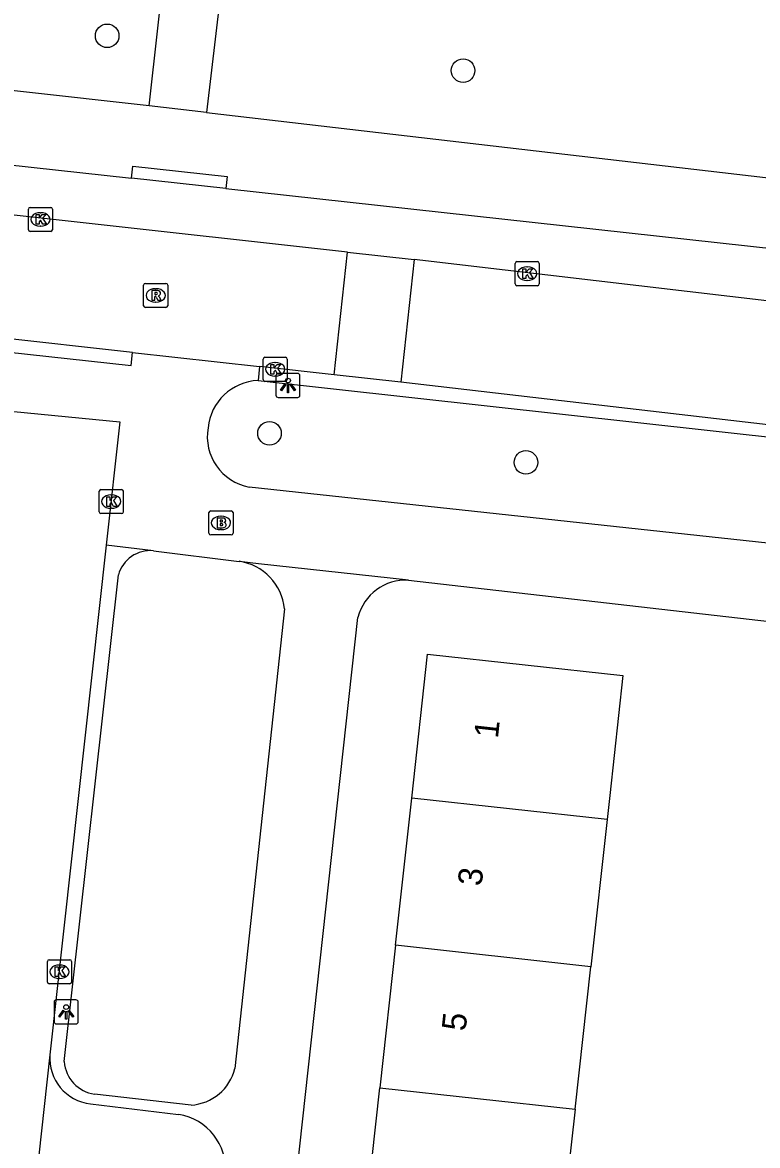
# Model space of a CAD drawing. Extents: x 161928 to 163055, y 386475 to 387428.
# Drawn here: x 162242.72 to 162273.21, y 387108.4 to 387154.99 of the extents above; entities that cross this region are included whole.
import ezdxf

# ---------------------------------------------------------------- set-up
doc = ezdxf.new("R2010")
doc.units = 0
for name, color, linetype in [('IMGEO_Boom', 7, 'Continuous'), ('IMGEO_Brandkraan', 7, 'Continuous'), ('IMGEO_Kolk', 7, 'Continuous'), ('IMGEO_Lichtpunt', 7, 'Continuous'), ('IMGEO_Pand', 7, 'Continuous'), ('IMGEO_Pand_nummerreeks', 7, 'Continuous'), ('IMGEO_Rijbaan_lokaal_open', 7, 'Continuous'), ('IMGEO_Rioolput', 7, 'Continuous'), ('IMGEO_Voetpad_open', 7, 'Continuous')]:
    doc.layers.add(name, color=color, linetype=linetype)

msp = doc.modelspace()

# ---------------------------------------------------------------- linework, layer by layer
at = {"layer": 'IMGEO_Boom'}
for centre in [(162246.237, 387154.44), (162260.997, 387152.996), (162252.97, 387137.951), (162263.603, 387136.744)]:
    msp.add_circle(centre, 0.489, dxfattribs=at)
at = {"layer": 'IMGEO_Brandkraan'}
for p, q in [((162250.456, 387133.808), (162250.456, 387134.66)), ((162250.531, 387134.734), (162251.383, 387134.734)), ((162250.944, 387134.514), (162250.969, 387134.514)), ((162251.457, 387134.66), (162251.457, 387133.808)), ((162250.967, 387133.954), (162250.942, 387133.954)), ((162251.383, 387133.734), (162250.531, 387133.734))]:
    msp.add_line(p, q, dxfattribs=at)
for points in [[(162250.456, 387133.808), (162250.456, 387134.66)], [(162250.531, 387134.734), (162251.383, 387134.734)], [(162250.804, 387134.434), (162250.804, 387134.034), (162251.017, 387134.034)], [(162251.035, 387134.434), (162250.804, 387134.434)], [(162250.983, 387134.353), (162250.929, 387134.353), (162250.929, 387134.277)], [(162251.457, 387134.66), (162251.457, 387133.808)], [(162250.929, 387134.277), (162250.982, 387134.277)], [(162250.991, 387134.201), (162250.929, 387134.201), (162250.929, 387134.12)], [(162250.929, 387134.12), (162250.991, 387134.12)], [(162251.383, 387133.734), (162250.531, 387133.734)]]:
    msp.add_lwpolyline(points, dxfattribs=at)
for centre, radius, start, end in [((162250.533, 387134.658), 0.0765, 91.552, 178.448), ((162250.533, 387134.658), 0.0765, 91.552, 178.448), ((162250.984, 387134.315), 0.0379, 267.8285, 90.9355), ((162251.039, 387134.289), 0.145, 59.4692, 91.5367), ((162251.064, 387134.336), 0.0922, 285.5137, 58.1501), ((162251.381, 387134.658), 0.0765, 1.552, 88.448), ((162251.381, 387134.658), 0.0765, 1.552, 88.448), ((162250.992, 387134.16), 0.0404, 269.8759, 90.5077), ((162251.023, 387134.285), 0.251, 268.6676, 293.5347), ((162251.069, 387134.144), 0.105, 301.3115, 78.989), ((162250.533, 387133.81), 0.0765, 181.552, 268.448), ((162250.533, 387133.81), 0.0765, 181.552, 268.448), ((162251.381, 387133.81), 0.0765, 271.552, 358.448), ((162251.381, 387133.81), 0.0765, 271.552, 358.448)]:
    msp.add_arc(centre, radius, start, end, dxfattribs=at)
for centre, major_axis, ratio, start_param, end_param in [((162250.943, 387134.234), (-0.387, 0.002), 0.722429, 4.712389, 7.853982), ((162250.968, 387134.234), (-0.39, 0.002), 0.717154, 1.570796, 4.712389)]:
    msp.add_ellipse(centre, major_axis=major_axis, ratio=ratio, start_param=start_param, end_param=end_param, dxfattribs=at)
at = {"layer": 'IMGEO_Kolk'}
for p, q in [((162242.97, 387146.396), (162242.97, 387147.248)), ((162243.045, 387147.322), (162243.897, 387147.322)), ((162243.458, 387147.102), (162243.483, 387147.102)), ((162243.971, 387147.248), (162243.971, 387146.396)), ((162243.481, 387146.542), (162243.456, 387146.542)), ((162243.897, 387146.322), (162243.045, 387146.322)), ((162263.232, 387145.072), (162264.084, 387145.072)), ((162263.157, 387144.146), (162263.157, 387144.998)), ((162263.645, 387144.852), (162263.67, 387144.852)), ((162264.158, 387144.998), (162264.158, 387144.146)), ((162263.668, 387144.292), (162263.643, 387144.292)), ((162264.084, 387144.072), (162263.232, 387144.072)), ((162252.706, 387140.179), (162252.706, 387141.031)), ((162252.781, 387141.105), (162253.633, 387141.105)), ((162253.194, 387140.885), (162253.219, 387140.885)), ((162253.707, 387141.031), (162253.707, 387140.179)), ((162253.633, 387140.105), (162252.781, 387140.105)), ((162253.217, 387140.325), (162253.192, 387140.325)), ((162245.906, 387134.694), (162245.906, 387135.546)), ((162245.981, 387135.62), (162246.833, 387135.62)), ((162246.394, 387135.4), (162246.419, 387135.4)), ((162246.907, 387135.546), (162246.907, 387134.694)), ((162246.417, 387134.84), (162246.392, 387134.84)), ((162246.833, 387134.62), (162245.981, 387134.62)), ((162243.76, 387115.187), (162243.76, 387116.039)), ((162243.835, 387116.113), (162244.687, 387116.113)), ((162244.248, 387115.893), (162244.273, 387115.893)), ((162244.761, 387116.039), (162244.761, 387115.187)), ((162244.271, 387115.333), (162244.246, 387115.333)), ((162244.687, 387115.113), (162243.835, 387115.113))]:
    msp.add_line(p, q, dxfattribs=at)
for points in [[(162242.97, 387146.396), (162242.97, 387147.248)], [(162243.045, 387147.322), (162243.897, 387147.322)], [(162243.291, 387147.022), (162243.414, 387147.022), (162243.414, 387146.871), (162243.544, 387147.022), (162243.708, 387147.022), (162243.562, 387146.871), (162243.715, 387146.622), (162243.563, 387146.622), (162243.478, 387146.786), (162243.414, 387146.719), (162243.414, 387146.622), (162243.291, 387146.622), (162243.291, 387147.022)], [(162243.971, 387147.248), (162243.971, 387146.396)], [(162243.897, 387146.322), (162243.045, 387146.322)], [(162263.232, 387145.072), (162264.084, 387145.072)], [(162263.157, 387144.146), (162263.157, 387144.998)], [(162263.478, 387144.772), (162263.601, 387144.772), (162263.601, 387144.621), (162263.731, 387144.772), (162263.895, 387144.772), (162263.749, 387144.621), (162263.902, 387144.372), (162263.75, 387144.372), (162263.665, 387144.536), (162263.601, 387144.469), (162263.601, 387144.372), (162263.478, 387144.372), (162263.478, 387144.772)], [(162264.158, 387144.998), (162264.158, 387144.146)], [(162264.084, 387144.072), (162263.232, 387144.072)], [(162252.706, 387140.179), (162252.706, 387141.031)], [(162252.781, 387141.105), (162253.633, 387141.105)], [(162253.707, 387141.031), (162253.707, 387140.179)], [(162253.027, 387140.805), (162253.15, 387140.805), (162253.15, 387140.654), (162253.28, 387140.805), (162253.444, 387140.805), (162253.298, 387140.654), (162253.451, 387140.405), (162253.299, 387140.405), (162253.214, 387140.569), (162253.15, 387140.502), (162253.15, 387140.405), (162253.027, 387140.405), (162253.027, 387140.805)], [(162253.633, 387140.105), (162252.781, 387140.105)], [(162245.906, 387134.694), (162245.906, 387135.546)], [(162245.981, 387135.62), (162246.833, 387135.62)], [(162246.227, 387135.32), (162246.35, 387135.32), (162246.35, 387135.169), (162246.48, 387135.32), (162246.644, 387135.32), (162246.498, 387135.169), (162246.651, 387134.92), (162246.499, 387134.92), (162246.414, 387135.084), (162246.35, 387135.017), (162246.35, 387134.92), (162246.227, 387134.92), (162246.227, 387135.32)], [(162246.907, 387135.546), (162246.907, 387134.694)], [(162246.833, 387134.62), (162245.981, 387134.62)], [(162243.76, 387115.187), (162243.76, 387116.039)], [(162243.835, 387116.113), (162244.687, 387116.113)], [(162244.081, 387115.813), (162244.204, 387115.813), (162244.204, 387115.662), (162244.334, 387115.813), (162244.498, 387115.813), (162244.352, 387115.662), (162244.505, 387115.413), (162244.353, 387115.413), (162244.268, 387115.577), (162244.204, 387115.51), (162244.204, 387115.413), (162244.081, 387115.413), (162244.081, 387115.813)], [(162244.761, 387116.039), (162244.761, 387115.187)], [(162244.687, 387115.113), (162243.835, 387115.113)]]:
    msp.add_lwpolyline(points, dxfattribs=at)
for centre, start, end in [((162243.047, 387147.246), 91.552, 178.448), ((162243.047, 387147.246), 91.552, 178.448), ((162243.895, 387147.246), 1.552, 88.448), ((162243.895, 387147.246), 1.552, 88.448), ((162243.047, 387146.398), 181.552, 268.448), ((162243.047, 387146.398), 181.552, 268.448), ((162243.895, 387146.398), 271.552, 358.448), ((162243.895, 387146.398), 271.552, 358.448), ((162263.234, 387144.996), 91.552, 178.448), ((162263.234, 387144.996), 91.552, 178.448), ((162264.082, 387144.996), 1.552, 88.448), ((162264.082, 387144.996), 1.552, 88.448), ((162263.234, 387144.148), 181.552, 268.448), ((162263.234, 387144.148), 181.552, 268.448), ((162264.082, 387144.148), 271.552, 358.448), ((162264.082, 387144.148), 271.552, 358.448), ((162252.783, 387141.029), 91.552, 178.448), ((162252.783, 387141.029), 91.552, 178.448), ((162253.631, 387141.029), 1.552, 88.448), ((162253.631, 387141.029), 1.552, 88.448), ((162252.783, 387140.181), 181.552, 268.448), ((162252.783, 387140.181), 181.552, 268.448), ((162253.631, 387140.181), 271.552, 358.448), ((162253.631, 387140.181), 271.552, 358.448), ((162245.983, 387135.544), 91.552, 178.448), ((162245.983, 387135.544), 91.552, 178.448), ((162246.831, 387135.544), 1.552, 88.448), ((162246.831, 387135.544), 1.552, 88.448), ((162245.983, 387134.696), 181.552, 268.448), ((162245.983, 387134.696), 181.552, 268.448), ((162246.831, 387134.696), 271.552, 358.448), ((162246.831, 387134.696), 271.552, 358.448), ((162243.837, 387116.037), 91.552, 178.448), ((162243.837, 387116.037), 91.552, 178.448), ((162244.685, 387116.037), 1.552, 88.448), ((162244.685, 387116.037), 1.552, 88.448), ((162243.837, 387115.189), 181.552, 268.448), ((162243.837, 387115.189), 181.552, 268.448), ((162244.685, 387115.189), 271.552, 358.448), ((162244.685, 387115.189), 271.552, 358.448)]:
    msp.add_arc(centre, 0.0765, start, end, dxfattribs=at)
for centre, major_axis, ratio, start_param, end_param in [((162243.457, 387146.822), (-0.387, 0.002), 0.722429, 4.712389, 7.853982), ((162243.482, 387146.822), (-0.39, 0.002), 0.717154, 1.570796, 4.712389), ((162263.644, 387144.572), (-0.387, 0.002), 0.722429, 4.712389, 7.853982), ((162263.669, 387144.572), (-0.39, 0.002), 0.717154, 1.570796, 4.712389), ((162253.193, 387140.605), (-0.387, 0.002), 0.722429, 4.712389, 7.853982), ((162253.218, 387140.605), (-0.39, 0.002), 0.717154, 1.570796, 4.712389), ((162246.393, 387135.12), (-0.387, 0.002), 0.722429, 4.712389, 7.853982), ((162246.418, 387135.12), (-0.39, 0.002), 0.717154, 1.570796, 4.712389), ((162244.247, 387115.613), (-0.387, 0.002), 0.722429, 4.712389, 7.853982), ((162244.272, 387115.613), (-0.39, 0.002), 0.717154, 1.570796, 4.712389)]:
    msp.add_ellipse(centre, major_axis=major_axis, ratio=ratio, start_param=start_param, end_param=end_param, dxfattribs=at)
at = {"layer": 'IMGEO_Lichtpunt'}
for p, q in [((162254.139, 387140.436), (162253.331, 387140.436)), ((162254.139, 387140.436), (162253.331, 387140.436)), ((162253.237, 387140.341), (162253.237, 387139.534)), ((162253.237, 387140.341), (162253.237, 387139.534)), ((162254.233, 387139.534), (162254.233, 387140.341)), ((162254.233, 387139.534), (162254.233, 387140.341)), ((162253.331, 387139.44), (162254.139, 387139.44)), ((162253.331, 387139.44), (162254.139, 387139.44)), ((162244.039, 387114.35), (162244.039, 387113.543)), ((162244.039, 387114.35), (162244.039, 387113.543)), ((162244.941, 387114.445), (162244.133, 387114.445)), ((162244.941, 387114.445), (162244.133, 387114.445)), ((162245.035, 387113.543), (162245.035, 387114.35)), ((162245.035, 387113.543), (162245.035, 387114.35)), ((162244.133, 387113.449), (162244.941, 387113.449)), ((162244.133, 387113.449), (162244.941, 387113.449))]:
    msp.add_line(p, q, dxfattribs=at)
for points in [[(162253.611, 387140.005), (162253.65, 387139.977), (162253.462, 387139.715), (162253.424, 387139.742), (162253.611, 387140.005)], [(162253.713, 387139.957), (162253.76, 387139.957), (162253.76, 387139.635), (162253.713, 387139.635), (162253.713, 387139.957)], [(162253.823, 387139.977), (162253.861, 387140.004), (162254.048, 387139.742), (162254.009, 387139.714), (162253.823, 387139.977)], [(162244.413, 387114.014), (162244.452, 387113.986), (162244.264, 387113.724), (162244.226, 387113.751), (162244.413, 387114.014)], [(162244.515, 387113.966), (162244.562, 387113.966), (162244.562, 387113.644), (162244.515, 387113.644), (162244.515, 387113.966)], [(162244.625, 387113.986), (162244.663, 387114.013), (162244.85, 387113.751), (162244.811, 387113.723), (162244.625, 387113.986)]]:
    msp.add_lwpolyline(points, dxfattribs=at)
for centre in [(162253.736, 387140.139), (162244.538, 387114.148)]:
    msp.add_circle(centre, 0.0994, dxfattribs=at)
for centre, start, end in [((162253.331, 387140.341), 90, 180), ((162253.331, 387140.341), 90, 180), ((162254.139, 387140.341), 0, 90), ((162254.139, 387140.341), 0, 90), ((162253.331, 387139.534), 180, 270), ((162253.331, 387139.534), 180, 270), ((162254.139, 387139.534), 270, 0), ((162254.139, 387139.534), 270, 360), ((162244.133, 387114.35), 90, 180), ((162244.133, 387114.35), 90, 180), ((162244.941, 387114.35), 0, 90), ((162244.941, 387114.35), 0, 90), ((162244.133, 387113.543), 180, 270), ((162244.133, 387113.543), 180, 270), ((162244.941, 387113.543), 270, 0), ((162244.941, 387113.543), 270, 360)]:
    msp.add_arc(centre, 0.0946, start, end, dxfattribs=at)
at = {"layer": 'IMGEO_Pand'}
for points in [[(162258.868, 387122.819), (162259.528, 387128.795), (162267.627, 387127.901), (162267.079, 387122.932), (162266.968, 387121.925)], [(162258.195, 387116.718), (162258.868, 387122.819)], [(162266.968, 387121.925), (162258.868, 387122.819)], [(162266.968, 387121.925), (162266.294, 387115.824)], [(162258.195, 387116.718), (162257.542, 387110.801)], [(162266.294, 387115.824), (162258.195, 387116.718)], [(162265.641, 387109.907), (162266.294, 387115.824)], [(162256.876, 387104.764), (162257.542, 387110.801)], [(162257.542, 387110.801), (162265.641, 387109.907)], [(162265.641, 387109.907), (162264.974, 387103.87)]]:
    msp.add_lwpolyline(points, dxfattribs=at)
at = {"layer": 'IMGEO_Rijbaan_lokaal_open'}
for points in [[(162256.21, 387145.468), (162210.721, 387150.509)], [(162255.647, 387140.376), (162256.21, 387145.468)], [(162256.21, 387145.468), (162258.973, 387145.162)], [(162258.973, 387145.162), (162258.41, 387140.069)], [(162302.252, 387140.092), (162258.973, 387145.162)], [(162247.291, 387141.304), (162241.565, 387141.94)], [(162247.291, 387141.304), (162252.553, 387140.72)], [(162255.647, 387140.376), (162252.553, 387140.72)], [(162258.41, 387140.069), (162255.647, 387140.376)], [(162305.524, 387134.644), (162301.015, 387135.121), (162258.41, 387140.069)], [(162241.791, 387138.914), (162246.765, 387138.42), (162246.201, 387133.316)], [(162246.201, 387133.316), (162243.864, 387112.171)], [(162243.864, 387112.171), (162240.937, 387085.688)]]:
    msp.add_lwpolyline(points, dxfattribs=at)
at = {"layer": 'IMGEO_Rioolput'}
for p, q in [((162247.824, 387144.17), (162248.676, 387144.17)), ((162247.749, 387143.244), (162247.749, 387144.096)), ((162248.237, 387143.95), (162248.262, 387143.95)), ((162248.75, 387144.096), (162248.75, 387143.244)), ((162248.26, 387143.39), (162248.235, 387143.39)), ((162248.676, 387143.17), (162247.824, 387143.17))]:
    msp.add_line(p, q, dxfattribs=at)
for points in [[(162247.824, 387144.17), (162248.676, 387144.17)], [(162247.749, 387143.244), (162247.749, 387144.096)], [(162248.338, 387143.868), (162248.086, 387143.87), (162248.086, 387143.47)], [(162248.264, 387143.789), (162248.21, 387143.789), (162248.21, 387143.708)], [(162248.21, 387143.708), (162248.262, 387143.708)], [(162248.75, 387144.096), (162248.75, 387143.244)], [(162248.086, 387143.47), (162248.21, 387143.47), (162248.21, 387143.632), (162248.221, 387143.632)], [(162248.268, 387143.603), (162248.339, 387143.47), (162248.479, 387143.47), (162248.414, 387143.596)], [(162248.676, 387143.17), (162247.824, 387143.17)]]:
    msp.add_lwpolyline(points, dxfattribs=at)
for centre, radius, start, end in [((162247.826, 387144.094), 0.0765, 91.552, 178.448), ((162247.826, 387144.094), 0.0765, 91.552, 178.448), ((162248.674, 387144.094), 0.0765, 1.552, 88.448), ((162248.674, 387144.094), 0.0765, 1.552, 88.448), ((162248.246, 387143.897), 0.19, 274.7715, 282.9687), ((162248.27, 387143.693), 0.0964, 77.0061, 93.1865), ((162248.284, 387143.75), 0.0378, 276.6634, 79.6772), ((162248.337, 387143.758), 0.109, 350.3612, 89.416), ((162248.335, 387143.758), 0.112, 277.5842, 350.9817), ((162248.319, 387143.543), 0.108, 29.5134, 73.7905), ((162247.826, 387143.246), 0.0765, 181.552, 268.448), ((162247.826, 387143.246), 0.0765, 181.552, 268.448), ((162248.22, 387143.579), 0.0533, 26.0293, 88.6989), ((162248.674, 387143.246), 0.0765, 271.552, 358.448), ((162248.674, 387143.246), 0.0765, 271.552, 358.448)]:
    msp.add_arc(centre, radius, start, end, dxfattribs=at)
for centre, major_axis, ratio, start_param, end_param in [((162248.236, 387143.67), (-0.387, 0.002), 0.722429, 4.712389, 7.853982), ((162248.261, 387143.67), (-0.39, 0.002), 0.717154, 1.570796, 4.712389)]:
    msp.add_ellipse(centre, major_axis=major_axis, ratio=ratio, start_param=start_param, end_param=end_param, dxfattribs=at)
at = {"layer": 'IMGEO_Voetpad_open'}
for points in [[(162247.975, 387151.529), (162248.683, 387157.87)], [(162251.099, 387157.586), (162250.359, 387151.263)], [(162247.975, 387151.529), (162211.355, 387155.609)], [(162213.944, 387152.185), (162247.252, 387148.53)], [(162250.359, 387151.263), (162247.975, 387151.529)], [(162250.359, 387151.263), (162299.452, 387145.542), (162304.583, 387144.977)], [(162247.252, 387148.53), (162247.303, 387149.034), (162251.215, 387148.604), (162251.164, 387148.101)], [(162251.164, 387148.101), (162247.252, 387148.53)], [(162251.164, 387148.101), (162298.449, 387142.912)], [(162242.055, 387141.336), (162247.235, 387140.763), (162247.291, 387141.304)], [(162252.553, 387140.72), (162252.493, 387140.143)], [(162252.493, 387140.143), (162277.734, 387137.341)], [(162277.087, 387133.016), (162252.131, 387135.718)], [(162248.153, 387133.076), (162246.201, 387133.316)], [(162248.153, 387133.076), (162251.707, 387132.639)], [(162258.728, 387131.864), (162252.51, 387132.54), (162251.707, 387132.639)], [(162244.457, 387111.885), (162246.701, 387132.078)], [(162258.728, 387131.864), (162278.771, 387129.566)], [(162253.588, 387130.667), (162251.535, 387111.606)], [(162250.249, 387072.075), (162256.634, 387130.312)], [(162245.547, 387110.134), (162249.202, 387109.691)], [(162249.714, 387110.083), (162245.718, 387110.533)]]:
    msp.add_lwpolyline(points, dxfattribs=at)
for centre, radius, start, end in [((162252.589, 387137.964), 2.181, 92.5322, 174.3469), ((162252.525, 387137.818), 2.137, 170.2816, 259.3674), ((162248.022, 387131.712), 1.37, 84.5001, 164.5035), ((162251.393, 387130.457), 2.205, 5.4764, 81.8177), ((162258.637, 387129.798), 2.068, 87.47, 165.6191), ((162245.757, 387112.021), 1.899, 175.4823, 263.6458), ((162245.921, 387111.987), 1.468, 183.9748, 262.0361), ((162249.597, 387112.074), 1.994, 273.3775, 346.4376), ((162248.836, 387107.405), 2.315, 355.6395, 80.8925)]:
    msp.add_arc(centre, radius, start, end, dxfattribs=at)

# ---------------------------------------------------------------- texts
at = {"layer": 'IMGEO_Pand_nummerreeks'}
for s, p in [('1', (162262.439, 387125.268)), ('3', (162261.762, 387119.139)), ('5', (162261.098, 387113.124))]:
    msp.add_text(s, height=1, rotation=83.7013, dxfattribs=at).set_placement(p)

doc.saveas('drawing.dxf')
